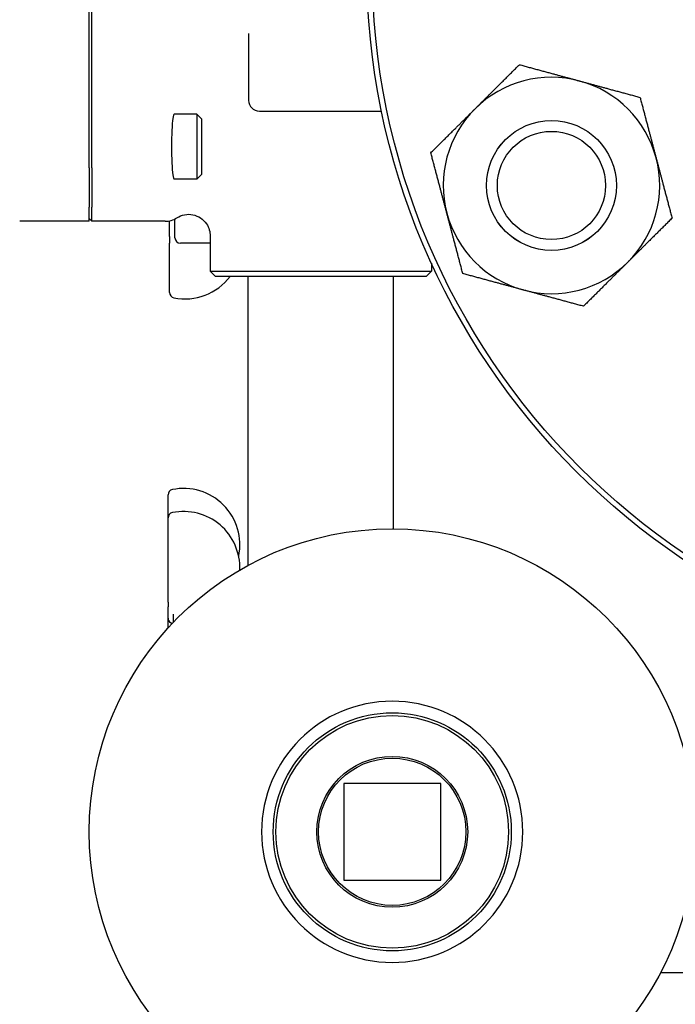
# Model space of a CAD drawing. Header units: inches. Extents: x 24 to 1128, y -69 to 748.
# Tile 354 of 656: x 476.03 to 479.82, y 683.35 to 689.04. Entities that reach past the tile are written whole.
import ezdxf

# ---------------------------------------------------------------- set-up
doc = ezdxf.new("R2010")
doc.units = ezdxf.units.IN
doc.header["$LTSCALE"] = 32
doc.header["$MEASUREMENT"] = 0
doc.layers.add('Dimension (ANSI)', color=7, linetype='Continuous', lineweight=25)
doc.layers.add('Visible (ANSI)', color=7, linetype='Continuous', lineweight=30)
doc.styles.add('Note Text (ANSI)', font='tahoma.ttf')
doc.dimstyles.new('SB Fraction-16 (ANSI)', dxfattribs={"dimscale": 32, "dimtxt": 0.125, "dimasz": 0.098425, "dimexe": 0.125, "dimexo": 0.0625, "dimgap": 0.031496, "dimtad": 0, "dimtih": 1, "dimtoh": 1, "dimdec": 4, "dimrnd": 1e-08, "dimzin": 0, "dimdsep": 46, "dimlunit": 5, "dimtxsty": 'Note Text (ANSI)', "dimcen": 0.09, "dimdle": 0.393701, "dimclrd": 256, "dimclre": 256, "dimclrt": 256, "dimadec": 0, "dimazin": 3, "dimtfac": 0.96, "dimtofl": 0, "dimtmove": 0, "dimatfit": 3, "dimfxl": 1, "dimfrac": 2, "dimtolj": 1, "dimtzin": 12, "dimlwd": -1, "dimlwe": -1, "dimarcsym": 0})

# ---------------------------------------------------------------- blocks, each defined once
blk = doc.blocks.new('*D18')
at = {"layer": 'Defpoints', "color": 0, "transparency": 16777216}
for p in [(489.2806, 692.6685), (340.6192, 544.6685), (489.2806, 544.6685)]:
    blk.add_point(p, dxfattribs=at)
at = {"layer": 'Dimension (ANSI)', "transparency": 16777216}
for p, q in [((487.2806, 692.6685), (336.6192, 692.6685)), ((340.6192, 689.5189), (340.6192, 626.7677)), ((340.6192, 547.8181), (340.6192, 620.5693)), ((487.2806, 544.6685), (336.6192, 544.6685))]:
    blk.add_line(p, q, dxfattribs=at)
for points in [[(340.0943, 689.5189), (341.1441, 689.5189), (340.6192, 692.6685)], [(340.0943, 547.8181), (341.1441, 547.8181), (340.6192, 544.6685)]]:
    blk.add_solid(points, dxfattribs=at)
at = {"layer": 'Dimension (ANSI)', "transparency": 16777216, "insert": (336.5171, 625.7599), "char_height": 4, "attachment_point": 1, "style": 'Note Text (ANSI)'}
blk.add_mtext('\\A1;148', dxfattribs=at)

msp = doc.modelspace()

# ---------------------------------------------------------------- linework, layer by layer
at = {"layer": 'Visible (ANSI)'}
for p, q in [((476.43127, 688.18308), (476.43127, 689.11779)), ((476.4469, 688.18308), (476.4469, 689.11779)), ((477.35127, 688.9594), (477.35127, 688.57279)), ((477.05245, 688.49279), (476.92269, 688.49279)), ((477.05245, 688.49279), (477.05245, 688.11779)), ((477.08127, 688.46397), (477.05245, 688.49279)), ((477.41377, 688.51029), (478.11969, 688.51029)), ((477.08127, 688.14661), (477.08127, 688.46397)), ((476.43127, 688.18308), (476.43127, 687.95582)), ((476.4469, 688.18308), (476.4469, 687.95582)), ((477.08127, 688.14661), (477.05245, 688.11779)), ((477.05245, 688.11779), (476.92269, 688.11779)), ((476.43127, 687.87404), (476.43127, 687.95582)), ((476.4469, 687.87404), (476.4469, 687.95582)), ((476.43127, 687.87404), (476.02967, 687.87404)), ((476.4469, 687.87404), (476.43127, 687.88973)), ((476.86925, 687.87404), (476.4469, 687.87404)), ((476.89502, 687.78584), (476.89502, 687.87672)), ((476.92627, 687.77904), (476.92627, 687.8878)), ((476.89502, 687.78584), (476.89502, 687.74727)), ((477.13002, 687.78805), (477.13002, 687.58654)), ((476.89502, 687.46322), (476.89502, 687.74727)), ((477.13002, 687.74779), (476.95752, 687.74779)), ((477.13002, 687.58654), (478.40752, 687.58654)), ((477.16127, 687.55529), (477.13002, 687.58654)), ((478.37627, 687.55529), (478.40752, 687.58654)), ((478.40752, 687.63206), (478.40752, 687.58654)), ((478.37627, 687.55529), (477.16127, 687.55529)), ((477.34877, 685.88746), (477.34877, 687.55529)), ((478.18877, 686.09814), (478.18877, 687.55529)), ((476.88627, 686.16104), (476.88627, 686.29386)), ((476.88627, 685.67531), (476.88627, 686.16104)), ((476.88627, 685.67531), (476.88627, 685.64718)), ((476.88627, 685.58265), (476.88627, 685.64718)), ((476.91752, 685.55871), (476.91752, 685.60507)), ((476.88627, 685.52522), (476.88627, 685.58265)), ((477.90127, 684.62815), (477.90127, 684.06815)), ((478.46127, 684.62815), (477.90127, 684.62815)), ((478.46127, 684.06815), (478.46127, 684.62815)), ((477.90127, 684.06815), (478.46127, 684.06815)), ((485.21877, 683.53279), (479.72972, 683.53279))]:
    msp.add_line(p, q, dxfattribs=at)
for centre, radius in [((482.15877, 689.34779), 4.125), ((482.15877, 689.34779), 4.09375), ((479.10073, 688.08111), 0.37513), ((479.10073, 688.08111), 0.375), ((479.10073, 688.08111), 0.3125), ((478.18127, 684.34815), 1.75), ((478.18127, 684.34815), 0.6875), ((478.18127, 684.34815), 0.67188), ((478.18127, 684.34815), 0.43563), ((478.18127, 684.34815), 0.42529)]:
    msp.add_circle(centre, radius, dxfattribs=at)
for centre, radius, start, end in [((479.10073, 688.08111), 0.625, 74.83678, 134.83678), ((479.10073, 688.08111), 0.625, 14.83678, 74.83678), ((477.41377, 688.57279), 0.0625, 180, 270), ((479.10073, 688.08111), 0.625, 134.83678, 194.83678), ((479.10073, 688.08111), 0.625, 314.83678, 14.83678), ((479.10073, 688.08111), 0.625, 194.83678, 254.83678), ((476.95752, 687.77904), 0.03125, 180, 270), ((479.10073, 688.08111), 0.625, 254.83678, 314.83678), ((476.98502, 687.75104), 0.325, 258.46304, 322.96554), ((476.92627, 687.46322), 0.03125, 180, 258.46304), ((476.97627, 686.00604), 0.325, 348.2093, 101.53696), ((476.91752, 686.29386), 0.03125, 101.53696, 180), ((476.91752, 686.16104), 0.03125, 101.53696, 180), ((476.97627, 685.87322), 0.325, 357.78511, 101.53696), ((476.91752, 685.58265), 0.03125, 180, 240), ((476.88627, 685.52853), 0.03125, 43.05391, 60), ((478.18127, 684.34815), 0.7542, 0, 180), ((478.18127, 684.34815), 0.7542, 180, 0)]:
    msp.add_arc(centre, radius, start, end, dxfattribs=at)
for centre, major_axis, ratio, start_param, end_param in [((476.92269, 688.30529), (0, 0.1875), 0.0874887, 0, 3.1415927), ((476.86829, 687.99952), (0.08906, -0.08906), 0.9924325, 5.5015852, 6.0771383)]:
    msp.add_ellipse(centre, major_axis=major_axis, ratio=ratio, start_param=start_param, end_param=end_param, dxfattribs=at)
for points in [[(478.66005, 688.52431), (478.7788, 688.64239), (478.91593, 688.77873)], [(478.91593, 688.77873), (479.10257, 688.72815), (479.26421, 688.68435)], [(479.26421, 688.68435), (479.42585, 688.64054), (479.61249, 688.58996)], [(479.61249, 688.58996), (479.66201, 688.40303), (479.70489, 688.24115)], [(478.40417, 688.26988), (478.5413, 688.40623), (478.66005, 688.52431)], [(478.49657, 687.92107), (478.45369, 688.08295), (478.40417, 688.26988)], [(479.70489, 688.24115), (479.74778, 688.07927), (479.79729, 687.89234)], [(478.58897, 687.57225), (478.53945, 687.75918), (478.49657, 687.92107)], [(479.79729, 687.89234), (479.66017, 687.75599), (479.54141, 687.63791)], [(479.54141, 687.63791), (479.42266, 687.51983), (479.28553, 687.38348)], [(478.93725, 687.47787), (478.77561, 687.52167), (478.58897, 687.57225)], [(479.28553, 687.38348), (479.09889, 687.43406), (478.93725, 687.47787)]]:
    msp.add_rational_spline(points, [1, 1.0379548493, 1], degree=2, dxfattribs=at)
msp.add_open_spline([(476.93739, 687.89426), (476.95107, 687.90317), (476.96635, 687.90933), (476.99827, 687.91535), (477.01458, 687.9152), (477.04617, 687.90863), (477.06113, 687.9023), (477.08794, 687.88419), (477.09948, 687.87255), (477.11547, 687.84865), (477.12085, 687.83727), (477.12812, 687.81334), (477.12999, 687.8009), (477.13002, 687.78828), (477.13002, 687.78816), (477.13002, 687.78805)], degree=3, knots=[0, 0, 0, 0, 0.1244099, 0.1244099, 0.24756458, 0.24756458, 0.37031292, 0.37031292, 0.49410196, 0.49410196, 0.58938662, 0.58938662, 0.68468031, 0.68468031, 0.685548, 0.685548, 0.685548, 0.685548], dxfattribs=at)

# ---------------------------------------------------------------- dimensions: what is measured, and where the dimension line sits
at = {"layer": 'Dimension (ANSI)'}
dim = msp.add_linear_dim(base=(340.61922, 544.66853), p1=(489.28063, 692.66853), p2=(489.28063, 544.66853), angle=90, dimstyle='SB Fraction-16 (ANSI)', override={"dimgap": 0.031496, "dimdec": 4, "dimtol": 0, "dimlim": 0, "dimtp": 0, "dimtm": 0, "dimtdec": 2, "dimatfit": 1}, dxfattribs=at)
dim.commit()
dim.dimension.update_dxf_attribs({"geometry": '*D18', "text_midpoint": (340.61922, 623.66853), "dimtype": 160})

doc.saveas('drawing.dxf')
